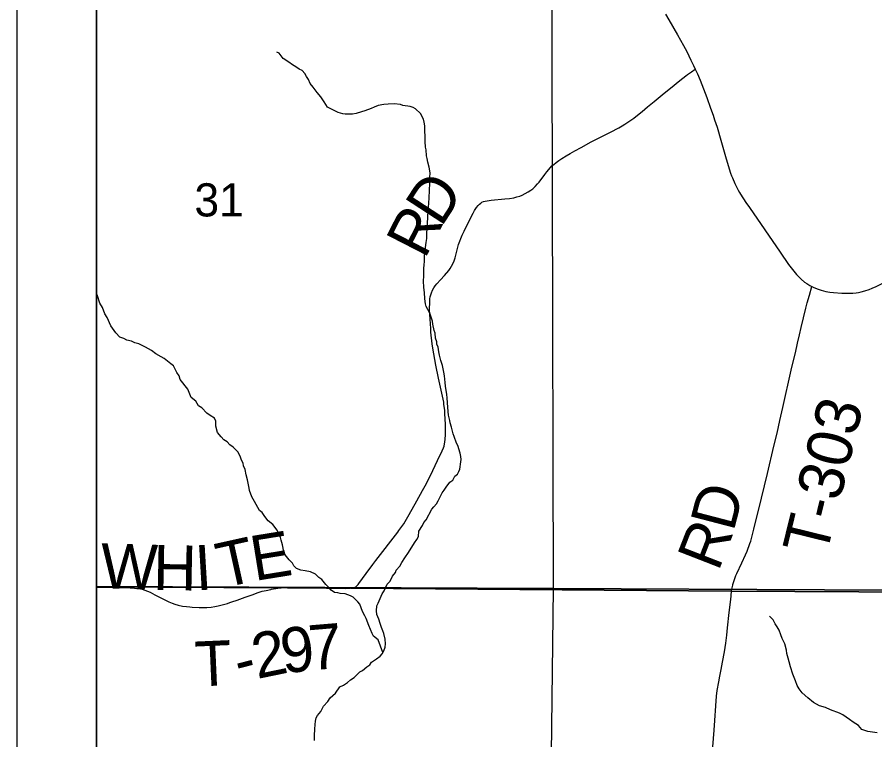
# Model space of a CAD drawing. Extents: x 0 to 34, y 0 to 22.
# Drawn here: x 18.5 to 19.582, y 14.468 to 15.38 of the extents above; entities that cross this region are included whole.
import ezdxf

# ---------------------------------------------------------------- set-up
doc = ezdxf.new("R2010")
doc.units = 0
for name, color, linetype in [('GM_X_Corporation', 7, 'Continuous'), ('GM_X_County_Road', 7, 'Continuous'), ('GM_X_Minor_River', 7, 'Continuous'), ('GM_X_Section_Text', 7, 'Continuous'), ('GM_X_Township_Road', 7, 'Continuous'), ('GM_X_Township_Road_Text', 7, 'Continuous'), ('SH_Data', 7, 'Continuous')]:
    doc.layers.add(name, color=color, linetype=linetype)

msp = doc.modelspace()

# ---------------------------------------------------------------- linework, layer by layer
at = {"layer": 'GM_X_Corporation'}
for points in [[(18.6, 19.2331), (18.6, 14.6606), (18.9216, 14.6592), (19.4007, 14.6554), (19.8855, 14.6528), (20.2016, 14.6512), (20.203, 14.81), (20.1987, 15.2691), (20.2208, 16.9558), (20.2471, 18.8539), (20.254, 19.2058), (20.065, 19.208), (18.9898, 19.2261)], [(18.6, 15.673), (18.6, 14.6612), (19.1768, 14.6588), (19.1743, 15.6658)], [(20.1931, 15.6647), (20.2028, 14.6536), (19.1768, 14.6588), (19.1743, 15.6658)], [(18.6, 14.6612), (18.6, 13.7267), (19.1654, 13.7176), (19.1768, 14.6588)], [(18.6, 14.6606), (18.6, 13.6), (24.2109, 13.6), (24.2228, 14.2453), (24.2265, 14.4444), (24.2301, 14.5912), (22.9003, 14.6033), (22.3464, 14.612), (21.314, 14.623), (21.1282, 14.6279), (20.2571, 14.6508), (20.2016, 14.6512), (19.8855, 14.6528), (19.4007, 14.6554), (18.9216, 14.6592)], [(19.1768, 14.6588), (20.2028, 14.6536), (20.1822, 13.7001), (19.1654, 13.7176)]]:
    msp.add_lwpolyline(points, close=True, dxfattribs=at)
at = {"layer": 'GM_X_County_Road'}
for points in [[(19.318, 15.3838), (19.3224, 15.3765), (19.3333, 15.3577), (19.3407, 15.3443), (19.345, 15.3367), (19.3502, 15.3259), (19.3536, 15.3188), (19.3556, 15.3144), (19.3583, 15.3085), (19.3617, 15.3004), (19.3703, 15.2784), (19.3751, 15.2652), (19.3781, 15.2564), (19.3801, 15.2505), (19.3831, 15.2411), (19.388, 15.2246), (19.3948, 15.2012), (19.4002, 15.1832), (19.4015, 15.1795), (19.4025, 15.177), (19.4055, 15.1699), (19.4096, 15.1617), (19.4114, 15.1588), (19.4129, 15.1564), (19.4195, 15.1461), (19.4239, 15.1395), (19.4627, 15.0831), (19.4733, 15.0678), (19.4751, 15.0655), (19.4834, 15.0553), (19.4864, 15.052), (19.4895, 15.0491), (19.4937, 15.0454), (19.4964, 15.0436), (19.5002, 15.0412), (19.5027, 15.04), (19.5054, 15.0387), (19.5106, 15.0365), (19.5147, 15.0352), (19.5203, 15.0337), (19.5256, 15.0329), (19.53, 15.0323), (19.5405, 15.0317), (19.5494, 15.0314), (19.5544, 15.0317), (19.5586, 15.0321), (19.5616, 15.0325), (19.5651, 15.0333), (19.5696, 15.0345), (19.5749, 15.0362), (19.5789, 15.0377)], [(19.5789, 15.0377), (19.5838, 15.0398), (19.5898, 15.0427), (19.594, 15.045)]]:
    msp.add_lwpolyline(points, dxfattribs=at)
at = {"layer": 'GM_X_Minor_River'}
for points in [[(19.0174, 15.1127), (19.018, 15.12), (19.0182, 15.1272), (19.0187, 15.1364), (19.0193, 15.1448), (19.0199, 15.1524), (19.0204, 15.1608), (19.0209, 15.1707), (19.0208, 15.1775), (19.021, 15.1836), (19.0201, 15.1905), (19.0184, 15.1969), (19.0172, 15.2014), (19.0167, 15.2049), (19.0162, 15.2125), (19.0153, 15.2159), (19.0148, 15.2231), (19.0143, 15.2429), (19.0135, 15.2474), (19.0126, 15.2512), (19.009, 15.2584), (19.0028, 15.2643), (18.9998, 15.2658), (18.996, 15.2672), (18.9868, 15.2685), (18.9838, 15.2696), (18.9758, 15.2705), (18.9682, 15.2703), (18.9626, 15.2698), (18.9554, 15.2685), (18.9505, 15.2665), (18.9468, 15.2649), (18.9389, 15.2616), (18.9344, 15.2604), (18.9276, 15.2583), (18.9231, 15.2575), (18.9185, 15.2574), (18.914, 15.2576), (18.9109, 15.2579), (18.9052, 15.2597), (18.8914, 15.2662), (18.8875, 15.273), (18.8832, 15.2794), (18.8785, 15.285), (18.8734, 15.2917), (18.8699, 15.2962), (18.8675, 15.3011), (18.8651, 15.3052), (18.8628, 15.309), (18.8597, 15.3127), (18.8558, 15.3145), (18.8516, 15.3171), (18.8474, 15.32), (18.8428, 15.3233), (18.8358, 15.3277), (18.8308, 15.3345), (18.8277, 15.3359)], [(18.9413, 14.5596), (18.9451, 14.5624), (18.9473, 14.5655), (18.9536, 14.5698), (18.9581, 14.573), (18.9607, 14.5761), (18.9628, 14.5799), (18.9642, 14.5845), (18.9649, 14.5887), (18.9644, 14.5948), (18.9627, 14.602), (18.9615, 14.6054), (18.9599, 14.6096), (18.9582, 14.6145), (18.9562, 14.6201), (18.9538, 14.6258), (18.9533, 14.6303), (18.9539, 14.6368), (18.9557, 14.6403), (18.9579, 14.6461), (18.9604, 14.6518), (18.9633, 14.6557), (18.9669, 14.6642), (18.9706, 14.6681), (18.9735, 14.6742), (18.9775, 14.6789), (18.9782, 14.682), (18.983, 14.687), (18.9856, 14.6913), (18.9892, 14.6974), (18.994, 14.704), (19.0013, 14.7164), (19.0042, 14.7206), (19.0064, 14.7241), (19.007, 14.731), (19.0114, 14.7383), (19.0132, 14.7418), (19.0161, 14.7453), (19.0234, 14.7588), (19.0256, 14.7619), (19.0293, 14.7654), (19.0311, 14.7692), (19.0362, 14.7793), (19.0387, 14.7828), (19.0413, 14.7866), (19.0461, 14.7928), (19.0498, 14.7956), (19.0523, 14.8006), (19.0557, 14.803), (19.0575, 14.8064), (19.0586, 14.8095), (19.0599, 14.8187), (19.0602, 14.8217), (19.0597, 14.8255), (19.0592, 14.8297), (19.056, 14.8391), (19.0544, 14.8421), (19.0515, 14.8504), (19.0503, 14.8538), (19.0491, 14.8591), (19.0482, 14.8622), (19.0466, 14.8678), (19.0458, 14.8709), (19.0445, 14.8777), (19.0435, 14.8872), (19.0424, 14.8993), (19.042, 14.9035), (19.0406, 14.9141), (19.0401, 14.9187), (19.0391, 14.9271), (19.0383, 14.9316), (19.0369, 14.9403), (19.0345, 14.9467), (19.0328, 14.9532), (19.032, 14.9573), (19.0311, 14.9634), (19.0295, 14.9672), (19.0294, 14.9702), (19.0278, 14.9748), (19.0273, 14.9812), (19.0264, 14.9842), (19.0247, 14.9926), (19.0239, 14.996), (19.0206, 15.0062), (19.0163, 15.0145), (19.0154, 15.0179), (19.0145, 15.0243), (19.0139, 15.0323), (19.013, 15.0388), (19.0128, 15.0471), (19.0131, 15.0528), (19.013, 15.0582), (19.0132, 15.0635), (19.0135, 15.0666), (19.0138, 15.0723), (19.014, 15.0788), (19.015, 15.086), (19.0163, 15.0956), (19.0169, 15.1005), (19.0171, 15.1078), (19.0174, 15.1127)], [(18.9616, 14.5777), (18.9557, 14.5939), (18.9495, 14.5983), (18.9479, 14.6017), (18.9439, 14.6119), (18.9403, 14.6209), (18.9387, 14.6243), (18.9359, 14.6296), (18.9323, 14.639), (18.9299, 14.642), (18.9241, 14.6479), (18.9207, 14.6494), (18.9138, 14.6519), (18.9077, 14.6525), (18.9047, 14.6532), (18.9005, 14.6535), (18.8963, 14.6564), (18.8931, 14.6598), (18.8896, 14.6639), (18.8846, 14.6702), (18.8807, 14.6724), (18.8765, 14.6769), (18.8703, 14.6798), (18.8635, 14.6811), (18.8578, 14.6817), (18.8524, 14.6839), (18.8493, 14.6873), (18.8473, 14.6906), (18.8431, 14.6947), (18.838, 14.7011), (18.8364, 14.7048), (18.8347, 14.7139), (18.833, 14.7196), (18.8322, 14.723), (18.8282, 14.7324), (18.8227, 14.7395), (18.8169, 14.744), (18.8126, 14.7496), (18.8091, 14.7548), (18.806, 14.757), (18.7997, 14.7683), (18.7961, 14.7743), (18.7933, 14.7822), (18.7928, 14.7853), (18.7907, 14.7959), (18.789, 14.8023), (18.7877, 14.8088), (18.7857, 14.8137), (18.7853, 14.8167), (18.7829, 14.8208), (18.7813, 14.8257), (18.7785, 14.831), (18.7727, 14.8373), (18.7685, 14.8399), (18.765, 14.844), (18.7607, 14.8462), (18.7576, 14.8503), (18.7529, 14.8555), (18.7509, 14.8635), (18.7507, 14.8699), (18.7491, 14.8737), (18.7437, 14.877), (18.7395, 14.88), (18.7329, 14.8866), (18.7287, 14.8892), (18.7255, 14.8952), (18.7197, 14.8997), (18.7153, 14.9102), (18.7055, 14.9225), (18.7043, 14.9271), (18.7015, 14.9312), (18.6972, 14.9399), (18.6941, 14.9425), (18.6856, 14.9491), (18.6818, 14.9513), (18.6752, 14.9549), (18.6694, 14.959), (18.6618, 14.9634), (18.6537, 14.9674), (18.6484, 14.9688), (18.6442, 14.971), (18.6385, 14.972), (18.6346, 14.9742), (18.6297, 14.9759), (18.6246, 14.9815), (18.6183, 14.9901), (18.6135, 15.0007), (18.6108, 15.0056), (18.6079, 15.0135), (18.6044, 15.0188), (18.6012, 15.0282), (18.6003, 15.0316), (18.6, 15.0326)], [(19.5853, 14.4764), (19.5735, 14.4781), (19.5659, 14.4807), (19.5617, 14.4856), (19.5548, 14.4897), (19.5502, 14.4934), (19.5418, 14.499), (19.5376, 14.5012), (19.5262, 14.5056), (19.5201, 14.5082), (19.5125, 14.5107), (19.5048, 14.5148), (19.4976, 14.5208), (19.4906, 14.5271), (19.4868, 14.532), (19.4841, 14.5362), (19.4821, 14.5419), (19.4786, 14.5506), (19.4758, 14.5597), (19.4742, 14.5661), (19.473, 14.5707), (19.4714, 14.5764), (19.4706, 14.5809), (19.4686, 14.5889), (19.4654, 14.5957), (19.4635, 14.6002), (19.4615, 14.6059), (19.4592, 14.6101), (19.4565, 14.6142), (19.4538, 14.6191), (19.4495, 14.6236)], [(18.875, 14.4667), (18.8752, 14.4732), (18.8758, 14.4812), (18.876, 14.4869), (18.8763, 14.4911), (18.8773, 14.4953), (18.8791, 14.4984), (18.8832, 14.5034), (18.8865, 14.51), (18.892, 14.5158), (18.8949, 14.5208), (18.9016, 14.5267), (18.9071, 14.5345), (18.9116, 14.5368), (18.9168, 14.54), (18.9205, 14.5432), (18.9254, 14.5463), (18.9324, 14.5533), (18.9358, 14.5553), (18.9413, 14.5596)]]:
    msp.add_lwpolyline(points, dxfattribs=at)
at = {"layer": 'GM_X_Township_Road'}
for points in [[(18.8209, 14.6577), (18.8291, 14.6591), (18.8312, 14.6594), (18.8332, 14.6596), (18.8391, 14.6599), (18.8539, 14.6598), (18.8621, 14.6597), (18.8729, 14.6595), (18.8802, 14.6593), (18.8903, 14.6592), (18.9031, 14.659), (18.9142, 14.6588), (18.9208, 14.659), (18.9233, 14.6593), (18.9255, 14.6599), (18.9273, 14.6608), (18.9288, 14.6622), (18.9304, 14.6639), (18.9313, 14.6651), (18.9403, 14.6775), (18.9488, 14.6888), (18.9526, 14.6938), (18.9803, 14.7298), (18.9818, 14.7318), (18.9854, 14.7368), (18.9879, 14.7405), (18.9948, 14.752), (19.0043, 14.7692), (19.0114, 14.7823), (19.0147, 14.7882), (19.0214, 14.8014), (19.0306, 14.8201), (19.0365, 14.8325), (19.038, 14.8362), (19.0387, 14.8383), (19.0398, 14.8437), (19.0401, 14.8468), (19.0404, 14.853), (19.0406, 14.8599), (19.0405, 14.8658), (19.0398, 14.8797), (19.0395, 14.8835), (19.0386, 14.8912), (19.0382, 14.8938), (19.0315, 14.9244), (19.0283, 14.9406), (19.0247, 14.9619), (19.0238, 14.9677), (19.0222, 14.9822), (19.0219, 14.9869), (19.0206, 15.0047), (19.0205, 15.0109), (19.0208, 15.0206), (19.0209, 15.0245), (19.0212, 15.0271), (19.0218, 15.0294), (19.0227, 15.0321), (19.0242, 15.0353), (19.0259, 15.0384), (19.0274, 15.0408), (19.0296, 15.0435), (19.034, 15.0485), (19.0394, 15.054), (19.0446, 15.0601), (19.0464, 15.0625), (19.0482, 15.0655), (19.0499, 15.0687), (19.0516, 15.0724), (19.0527, 15.076), (19.0535, 15.0794), (19.0568, 15.0929), (19.0584, 15.0973), (19.0598, 15.1007), (19.0617, 15.1049), (19.064, 15.1097), (19.072, 15.1261), (19.0754, 15.1326), (19.0772, 15.136), (19.0796, 15.1397), (19.0816, 15.1422), (19.0833, 15.144), (19.0849, 15.1453), (19.0864, 15.1463), (19.0885, 15.1472), (19.0904, 15.1478), (19.0954, 15.1487), (19.0981, 15.1491), (19.1155, 15.1506), (19.1213, 15.1512), (19.1267, 15.1521), (19.1307, 15.153), (19.1344, 15.1542), (19.1374, 15.1554), (19.141, 15.1572), (19.1449, 15.1595), (19.1481, 15.1615), (19.1505, 15.1633), (19.1536, 15.1662), (19.1568, 15.1695), (19.1586, 15.1715), (19.166, 15.1814), (19.1683, 15.1846), (19.1729, 15.1901), (19.1748, 15.1921), (19.177, 15.1941), (19.1803, 15.1967), (19.1837, 15.1991), (19.1875, 15.2016), (19.1927, 15.2049), (19.198, 15.2079), (19.2038, 15.2111), (19.2115, 15.2154), (19.2244, 15.2224), (19.2342, 15.2275), (19.2489, 15.2349), (19.2592, 15.2402), (19.2635, 15.2427), (19.267, 15.2448), (19.2783, 15.2526), (19.2808, 15.2545), (19.2885, 15.2609), (19.2954, 15.2667), (19.3039, 15.2737), (19.3163, 15.2839), (19.3244, 15.2905), (19.336, 15.2999), (19.3436, 15.3059), (19.346, 15.3077), (19.3508, 15.3111), (19.3556, 15.3144)], [(19.4029, 14.6627), (19.4032, 14.6638), (19.4039, 14.6663), (19.4055, 14.6714), (19.407, 14.675), (19.408, 14.6775), (19.4146, 14.6912), (19.4192, 14.7011), (19.421, 14.7056), (19.4246, 14.7153), (19.4256, 14.7186), (19.4295, 14.7335), (19.4391, 14.7726), (19.4467, 14.804), (19.455, 14.8382), (19.4589, 14.8548), (19.4625, 14.8706), (19.4663, 14.8873), (19.4766, 14.9344), (19.4783, 14.9414), (19.482, 14.9561), (19.4847, 14.9683), (19.4871, 14.9791), (19.4891, 14.988), (19.4952, 15.0128), (19.4968, 15.0193), (19.4997, 15.0289), (19.5027, 15.04)], [(18.6, 14.6603), (18.6279, 14.6599), (18.6425, 14.6595), (18.6481, 14.6592), (18.6512, 14.6588)], [(18.6512, 14.6588), (18.6532, 14.6586), (18.6576, 14.6576), (18.661, 14.6567), (18.6646, 14.6554), (18.6677, 14.6539), (18.6737, 14.6508), (18.6779, 14.6487), (18.6823, 14.6464), (18.687, 14.6439), (18.6915, 14.6417), (18.6956, 14.64), (18.6989, 14.6388), (18.7031, 14.6376), (18.7087, 14.6365), (18.7135, 14.6358), (18.7181, 14.6353), (18.721, 14.635), (18.7297, 14.6346), (18.7393, 14.6348), (18.7448, 14.6352), (18.7494, 14.6358), (18.7535, 14.6366), (18.7588, 14.6379), (18.7656, 14.6399), (18.7683, 14.6408)], [(18.7683, 14.6408), (18.771, 14.6417), (18.7777, 14.644), (18.7879, 14.6476), (18.7964, 14.6508), (18.8041, 14.6536), (18.8093, 14.6551), (18.8144, 14.6563), (18.8199, 14.6575), (18.8209, 14.6577)], [(19.3768, 14.4484), (19.3794, 14.4798), (19.3825, 14.5225), (19.3834, 14.5298), (19.3853, 14.5408), (19.3867, 14.5479), (19.3884, 14.5565), (19.3901, 14.5657), (19.3924, 14.5788), (19.3941, 14.5897), (19.3954, 14.5996), (19.3965, 14.6091), (19.3986, 14.6282), (19.4, 14.6413), (19.4008, 14.6488), (19.4016, 14.6562)], [(19.4016, 14.6562), (19.4022, 14.6595), (19.4029, 14.6627)]]:
    msp.add_lwpolyline(points, dxfattribs=at)
at = {"layer": 'SH_Data'}
for points in [[(18.5, 20.5), (25.5, 20.5), (25.5, 13.5), (18.5, 13.5)], [(18.6, 20.4), (25.4, 20.4), (25.4, 13.6), (18.6, 13.6)]]:
    msp.add_lwpolyline(points, close=True, dxfattribs=at)

# ---------------------------------------------------------------- texts
at = {"layer": 'GM_X_Section_Text'}
msp.add_text('31', height=0.04186, rotation=0, dxfattribs=at).set_placement((18.7237, 15.1284))
at = {"layer": 'GM_X_Township_Road_Text'}
for s, height, rotation, p in [('D', 0.0568, 56.8898, (19.0348, 15.1136)), ('R', 0.0568, 62.8066, (19.0142, 15.0734)), ('T-303', 0.05682, 76.1673, (19.5207, 14.6978)), ('D', 0.0568, 75.3782, (19.4038, 14.7292)), ('R', 0.0568, 68.7103, (19.3847, 14.679)), ('E', 0.0568, 9.1847, (18.7995, 14.668)), ('T', 0.0568, 12.5365, (18.7589, 14.6589)), ('W', 0.0568, 358.3426, (18.6048, 14.659)), ('H', 0.0568, 358.9041, (18.6712, 14.657)), ('I', 0.0568, 3.38, (18.7259, 14.6562)), ('9', 0.0568, 6.8074, (18.8357, 14.5511)), ('7', 0.0568, 4.8038, (18.87, 14.5552)), ('2', 0.0568, 11.6539, (18.8027, 14.5443)), ('T', 0.0568, 2.4821, (18.7255, 14.5348)), ('-', 0.0568, 14.6112, (18.7809, 14.5386))]:
    msp.add_text(s, height=height, rotation=rotation, dxfattribs=at).set_placement(p)

doc.saveas('drawing.dxf')
